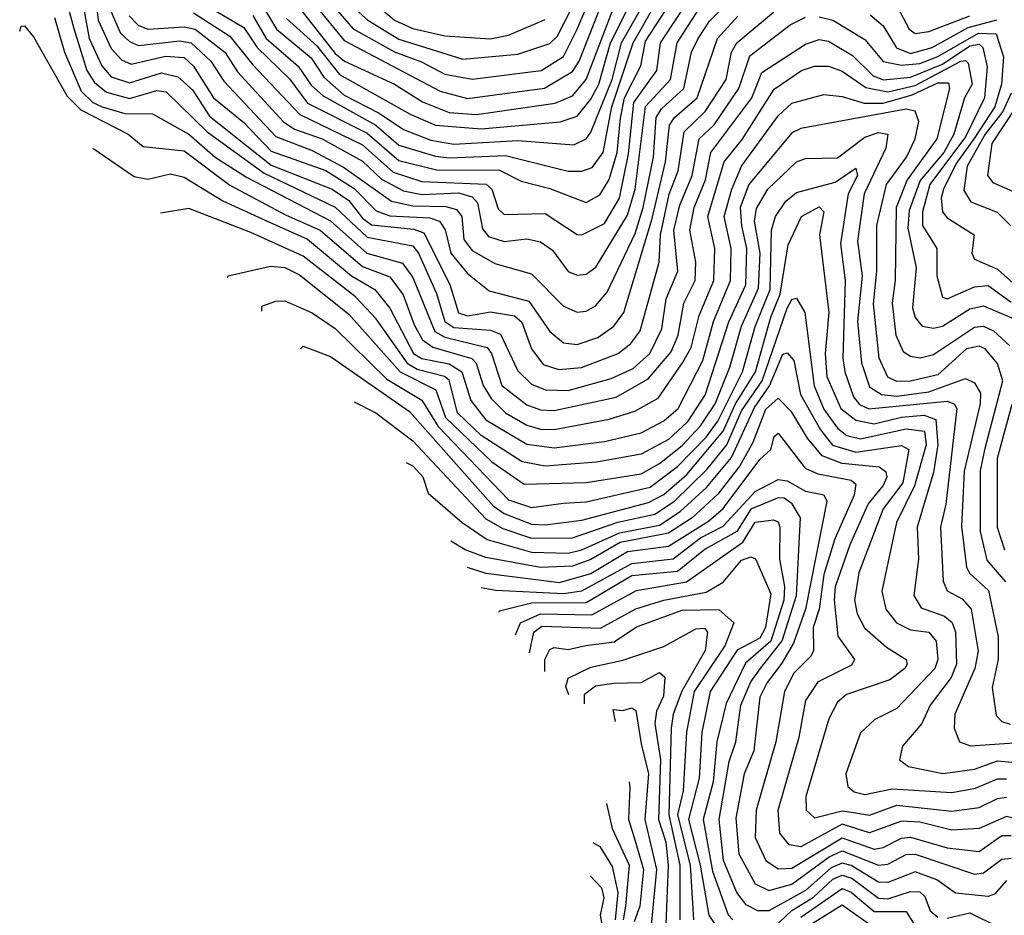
# Model space of a CAD drawing. Extents: x 1308313 to 1441400, y 959662 to 1036319.
# Tile 483 of 656: x 1387025 to 1389180, y 980005 to 981966. Entities that reach past the tile are written whole.
import ezdxf

# ---------------------------------------------------------------- set-up
doc = ezdxf.new("R2010")
doc.units = 0

msp = doc.modelspace()

# ---------------------------------------------------------------- linework, layer by layer
at = {"layer": '0CON10XD'}
for points in [[(1387748.5, 981998.5), (1387787, 981965), (1387855, 981923), (1387995, 981879.9), (1388115, 981890.2), (1388185, 981914.1), (1388201, 981929), (1388335, 982190.3)], [(1387174.4, 982145), (1387196.3, 981965), (1387225, 981903.1), (1387247.8, 981877.8), (1387268.4, 981868.4), (1387344.1, 981885.9), (1387385, 981883.1), (1387405, 981864.2), (1387449.2, 981795), (1387515, 981740.6), (1387575, 981678.2), (1387695, 981635.5), (1387756.7, 981596.7), (1387805, 981547.6), (1387835, 981536.5), (1387922.2, 981532.2), (1387943.8, 981525), (1387956.2, 981506.2), (1387968.2, 981455), (1388005, 981410.4), (1388052.6, 981372.6), (1388139.4, 981349.4), (1388185, 981283), (1388215, 981258.3), (1388245, 981254.6), (1388290.2, 981269.8), (1388325.6, 981295), (1388347.3, 981325), (1388409.2, 981530.8), (1388438.8, 981655), (1388447.3, 981735), (1388458.1, 981751.9), (1388507.7, 981795), (1388552.2, 981925), (1388596.6, 981973.4)], [(1387095, 982126.2), (1387143, 981947), (1387171.5, 981855), (1387188.6, 981828.6), (1387215, 981807.4), (1387265, 981793.8), (1387325, 981810.7), (1387345, 981807.8), (1387435, 981720.3), (1387559.7, 981629.7), (1387715, 981555.4), (1387785, 981489.9), (1387885, 981470.6), (1387897.8, 981455), (1387936.8, 981366.8), (1387955.7, 981305), (1387975, 981291.9), (1388055, 981286.1), (1388077.2, 981277.2), (1388115, 981197), (1388145, 981167.7), (1388175.7, 981155.7), (1388225, 981154), (1388319.8, 981180.2), (1388367.7, 981202.3), (1388404.1, 981235), (1388430.6, 981289.4), (1388439.7, 981355), (1388465.3, 981415), (1388456.6, 981505), (1388470, 981560), (1388497, 981625), (1388512.3, 981705), (1388545, 981735.7), (1388599.2, 981815), (1388623.2, 981886.8), (1388711.2, 981955), (1388745, 981971.3)], [(1387590.9, 982135), (1387755, 981946.3), (1387845, 981895.7), (1387904, 981874), (1387955, 981846.8), (1388015, 981835.5), (1388165.9, 981855), (1388215, 981885.4), (1388244.7, 981945.3), (1388295, 982062.8)], [(1387143.5, 982105), (1387177, 981925), (1387204.1, 981865), (1387225, 981840.7), (1387265, 981827.8), (1387335, 981850), (1387371.1, 981841.1), (1387402.7, 981812.7), (1387440.2, 981755), (1387575, 981647.7), (1387709, 981595), (1387745, 981570.3), (1387775, 981531.6), (1387795, 981516.7), (1387887.2, 981507.2), (1387909.4, 981499.4), (1387966.5, 981386.5), (1387985, 981324.3), (1388005, 981317.2), (1388055, 981326.6), (1388107.7, 981317.7), (1388123.6, 981303.6), (1388145.1, 981245.1), (1388170.9, 981210.9), (1388205, 981199.8), (1388254.2, 981204.2), (1388335, 981235.4), (1388362.9, 981257.1), (1388383.2, 981285), (1388424.9, 981435), (1388427.3, 981495), (1388446.2, 981583.8), (1388466.5, 981635), (1388479.5, 981720.5), (1388525.3, 981764.7), (1388571.2, 981835), (1388583, 981895), (1388594.4, 981915), (1388675, 981982.4)], [(1387693.2, 982095), (1387845, 981965.1), (1387885, 981946.8), (1387955, 981931), (1388054.4, 981924.4), (1388095, 981932.3), (1388175, 981966.3)], [(1387454.8, 981984.8), (1387515, 981948.9), (1387544.8, 981904.8), (1387615, 981836.6), (1387655, 981783.4), (1387785, 981717.3), (1387855, 981657.5), (1387937.4, 981637.4), (1388075, 981636.2), (1388122.4, 981612.4), (1388185, 981596.2), (1388265, 981565.7), (1388295, 981582.8), (1388315, 981616.3), (1388332.6, 981675), (1388339.9, 981750.1), (1388349, 981795), (1388384.3, 981865), (1388395, 981918.7), (1388483.7, 982056.3)], [(1387535.3, 981975.3), (1387564.3, 981925), (1387634.2, 981864.2), (1387663, 981823), (1387689.2, 981799.2), (1387804, 981735), (1387855, 981691.2), (1387935, 981667.5), (1387965, 981663.3), (1388088.4, 981668.4), (1388225, 981634.6), (1388255, 981634.2), (1388277.7, 981642.3), (1388302.3, 981675), (1388321.1, 981775), (1388368, 981915), (1388446.9, 982055)], [(1387615, 982067.5), (1387735, 981920.8), (1387945, 981809.3), (1388005, 981793.6), (1388173.9, 981816.1), (1388235, 981852.6), (1388249.5, 981875), (1388312, 982035)], [(1387405, 981980.8), (1387485, 981929.7), (1387535, 981866.8), (1387638.2, 981758.2), (1387775, 981691.9), (1387842.5, 981632.5), (1387905, 981611.6), (1388045.6, 981605.6), (1388058.5, 981595), (1388072.2, 981552.2), (1388085, 981539.3), (1388175, 981541.3), (1388245, 981496), (1388255, 981494.8), (1388305, 981519.9), (1388337.4, 981575), (1388357.8, 981672.2), (1388368.9, 981785), (1388419.3, 981855), (1388427.6, 981915), (1388505, 982032.9)], [(1387595.9, 982045), (1387715, 981891.9), (1387735.4, 981875.4), (1387845.1, 981825.1), (1387906.5, 981786.5), (1387965, 981763.1), (1388025, 981758.4), (1388197, 981783), (1388235, 981799.6), (1388265, 981834.8), (1388331.2, 982008.8)], [(1387608.9, 981968.9), (1387675, 981908.7), (1387725, 981846.2), (1387879.4, 981759.4), (1387935, 981734.7), (1388035, 981727.1), (1388207.7, 981742.3), (1388245, 981755.1), (1388275, 981791.9), (1388292.6, 981825), (1388317.9, 981915), (1388381.1, 982041.1)], [(1387224.4, 981984.4), (1387245, 981936.8), (1387265, 981917.9), (1387285, 981909.5), (1387375, 981919.6), (1387399.8, 981915), (1387442.9, 981875), (1387471.2, 981831.2), (1387585, 981710), (1387665, 981679.7), (1387733.4, 981643.4), (1387838.6, 981568.6), (1387885, 981558.5), (1387957.2, 981557.2), (1387980.6, 981550.6), (1387992.2, 981535), (1387996.8, 981485), (1388015, 981460.7), (1388065, 981431.9), (1388145, 981409.2), (1388215, 981339), (1388245, 981325.6), (1388265, 981327.6), (1388285, 981339.6), (1388310.6, 981369.4), (1388371.9, 981498.1), (1388389.9, 981555), (1388411.9, 981665), (1388418, 981752), (1388429.4, 981770.6), (1388478.6, 981815), (1388495.3, 981895), (1388510.1, 981925), (1388535, 981962.8), (1388581.2, 982008.8)], [(1387264.4, 981974.4), (1387284, 981954), (1387305, 981945.3), (1387385, 981950.6), (1387408.6, 981945), (1387474.5, 981894.5), (1387501.5, 981851.5), (1387602.3, 981742.3), (1387626.1, 981726.1), (1387686.5, 981705), (1387775, 981656.4), (1387816.9, 981616.9), (1387865, 981591.3), (1387905, 981582.9), (1387985, 981586.6), (1388015, 981578.2), (1388026.7, 981565), (1388037.7, 981507.7), (1388051.2, 981491.2), (1388085, 981480.3), (1388135, 981486), (1388165, 981479.8), (1388191.3, 981461.3), (1388225, 981414.8), (1388245, 981406.8), (1388265, 981408.7), (1388285.6, 981424.4), (1388355, 981538.1), (1388371.9, 981595), (1388394.4, 981775.6), (1388449.7, 981835), (1388464, 981915), (1388511.2, 981988.8)], [(1387556, 981996), (1387587.1, 981945), (1387662.7, 981882.7), (1387690.5, 981840.5), (1387735, 981800.9), (1387811.5, 981761.5), (1387865, 981725.9), (1387925, 981702.1), (1387975, 981693.8), (1388115, 981701.8), (1388238, 981692), (1388265, 981704.8), (1388275, 981719.7), (1388322, 981835), (1388342.2, 981915), (1388393.1, 982005)], [(1388945, 981996), (1388971.9, 981945), (1388985, 981935.7), (1389015, 981939.9), (1389105, 981974.6)], [(1387101, 981971), (1387122.8, 981895), (1387159.3, 981809.3), (1387184.6, 981785), (1387205.3, 981775), (1387255, 981760.8), (1387315, 981760), (1387395, 981715.7), (1387452.6, 981665), (1387521.2, 981621.2), (1387705.3, 981525.3), (1387784.9, 981454.9), (1387863, 981433), (1387885, 981401.3), (1387933.6, 981283.6), (1387955, 981270.8), (1388048.1, 981248.1), (1388057.6, 981235), (1388080.4, 981165), (1388135, 981122.5), (1388165, 981111.8), (1388195, 981110.5), (1388330.3, 981139.7), (1388400.7, 981179.3), (1388451.1, 981238.9), (1388466, 981275), (1388478.8, 981345), (1388503.5, 981395), (1388504.9, 981435), (1388491.5, 981505), (1388501.5, 981555), (1388525.7, 981615), (1388537.4, 981675), (1388627.5, 981795), (1388649.4, 981850.6), (1388745, 981912.4), (1388775, 981922.9), (1388795, 981918.9), (1388847.7, 981887.7), (1388892.9, 981842.9), (1388915.4, 981834.6), (1388975, 981840.5), (1389045, 981868.9), (1389105, 981908.5), (1389125, 981912.2), (1389133, 981905), (1389142.9, 981862.9), (1389136.9, 981795), (1389095, 981709.4), (1389017.4, 981605), (1389001.1, 981545), (1389001.2, 981515), (1389032.3, 981465), (1389032.7, 981405), (1389045, 981358.5), (1389055, 981354.8), (1389115, 981381.4), (1389145, 981383.8), (1389195, 981347.4)], [(1388775, 981972), (1388804.6, 981964.6), (1388875, 981922.3), (1388915, 981874.6), (1388955, 981866.1), (1388995, 981869.8), (1389035, 981885.6), (1389123.8, 981936.2), (1389162.3, 981935), (1389178.4, 981885), (1389173.7, 981825), (1389159.6, 981775), (1389114, 981706), (1389075, 981651.4), (1389047.4, 981595), (1389042.2, 981575), (1389044.9, 981545), (1389055, 981532.4), (1389114.2, 981495), (1389109.1, 981455), (1389115, 981441.4), (1389165, 981419.7), (1389215, 981374.9)], [(1388886.6, 981976.6), (1388915, 981952.7), (1388944.1, 981904.1), (1388975, 981892), (1389022.6, 981905), (1389101.3, 981948.7), (1389164, 981966)], [(1387024.6, 981940.9), (1387028, 981952), (1387035, 981952.9), (1387055, 981928.8), (1387128.3, 981798.3), (1387158.3, 981768.3), (1387261.8, 981715), (1387295, 981688.1), (1387385, 981678.5), (1387485, 981604), (1387607.7, 981537.7), (1387682.2, 981505), (1387775, 981425.3), (1387835, 981402.6), (1387863.8, 981363.8), (1387887.9, 981297.9), (1387906.6, 981265), (1387929.3, 981249.3), (1388014.4, 981224.4), (1388024, 981214), (1388039.3, 981165), (1388056.5, 981136.5), (1388088.5, 981105), (1388135, 981078.4), (1388165, 981069.4), (1388195, 981068.6), (1388315, 981091.6), (1388371.2, 981108.8), (1388422.4, 981137.6), (1388475.9, 981215), (1388495, 981248.3), (1388511.8, 981318.2), (1388544.5, 981395), (1388546.6, 981465), (1388531.3, 981535), (1388567.2, 981655), (1388606, 981704), (1388676.4, 981813.6), (1388735.9, 981855), (1388765, 981864.4), (1388795, 981864), (1388825, 981853.1), (1388877.3, 981817.3), (1388925, 981808), (1388985, 981821.9), (1389085, 981874.9), (1389095, 981876.6), (1389100.8, 981870.8), (1389109.5, 981825), (1389092.9, 981795), (1389070, 981715), (1389047.8, 981675), (1388995.8, 981614.2), (1388971.7, 981548.3), (1388969.3, 981509.3), (1388987.5, 981422.5), (1388979.5, 981335), (1388985, 981314), (1389000.4, 981295), (1389025, 981290.2), (1389045, 981294.6), (1389105, 981332.8), (1389135, 981339.2), (1389222.1, 981302.1)], [(1387184.6, 981684.9), (1387275, 981622.4), (1387305, 981616.6), (1387355, 981628.7), (1387385, 981621), (1387469.6, 981569.6), (1387565, 981525.3), (1387655, 981485.3), (1387750.7, 981405), (1387802, 981375), (1387835, 981334), (1387886.8, 981235), (1387905, 981224.2), (1387965, 981212.4), (1387992.2, 981195), (1388012.5, 981132.5), (1388045, 981089.6), (1388135, 981036.6), (1388195, 981028.8), (1388305, 981042.7), (1388385, 981061.6), (1388435, 981087.5), (1388465.9, 981115), (1388520.5, 981219.5), (1388543.5, 981305), (1388581.1, 981395), (1388581.9, 981465), (1388567.2, 981535), (1388583.8, 981595), (1388605, 981645.2), (1388685, 981755.5), (1388715, 981783), (1388785, 981802.2), (1388825, 981797.7), (1388873.1, 981783.1), (1388915, 981783.2), (1388978.7, 981801.3), (1389035, 981827.4), (1389058.1, 981828.1), (1389059.9, 981815), (1389032.2, 981705), (1388967.7, 981615), (1388943.2, 981555), (1388941.2, 981395), (1388934.9, 981345), (1388942.4, 981275), (1388959.1, 981239.1), (1388975, 981229), (1388995.8, 981225.8), (1389025, 981232.6), (1389115, 981292.6), (1389135, 981294.7), (1389156.5, 981285), (1389192.1, 981252)], [(1389195.1, 981805), (1389177.2, 981765), (1389138.6, 981715), (1389098.6, 981645), (1389091.9, 981591.9), (1389107.2, 981567.2), (1389164.4, 981544.4), (1389193.6, 981515)], [(1389183.2, 980735), (1389142.9, 980782.9), (1389127.8, 980845), (1389127.9, 980977.9), (1389138, 981028), (1389176.9, 981175), (1389165, 981213.2), (1389138.3, 981245), (1389125, 981251.1), (1389097.1, 981245), (1389035, 981188.7), (1388975, 981174.4), (1388945, 981174), (1388925, 981183), (1388906.5, 981225), (1388893.7, 981343.7), (1388901.2, 981415), (1388901, 981515), (1388922.4, 981605), (1388965.8, 981665), (1388985.4, 981705), (1388993.1, 981743.1), (1388985.4, 981765.4), (1388965, 981770.3), (1388735, 981727.4), (1388715, 981718.4), (1388620.8, 981605), (1388602, 981555), (1388604.9, 981514.9), (1388615.6, 981465), (1388613.4, 981385), (1388576.5, 981303.5), (1388525, 981145.2), (1388486, 981085), (1388445, 981046.8), (1388385, 981014.7), (1388287.2, 980997.2), (1388175, 980988.2), (1388125, 980998.1), (1388035, 981055.5), (1387983.1, 981105), (1387965, 981176.6), (1387954.8, 981185), (1387895, 981199.8), (1387875, 981211.9), (1387805, 981310.7), (1387759.5, 981359.5), (1387645, 981448.1), (1387530.3, 981499.7), (1387395, 981552.5), (1387333.1, 981542)], [(1389205.4, 981774.6), (1389152.9, 981695), (1389143.1, 981625), (1389155, 981609.3), (1389205, 981587.7)], [(1387479.7, 981400.5), (1387481.3, 981405), (1387574, 981426), (1387605, 981423.1), (1387637.4, 981407.4), (1387745, 981321.5), (1387857.3, 981195), (1387935.4, 981155.4), (1387956.5, 981095), (1388058.1, 980998.1), (1388129.2, 980949.2), (1388265, 980952.7), (1388385, 980971.6), (1388425, 980994.1), (1388475, 981033.6), (1388515, 981076.4), (1388547.3, 981125), (1388579.4, 981205), (1388604.5, 981295), (1388641.8, 981378.2), (1388645.7, 981455), (1388633.5, 981525), (1388637.7, 981552.3), (1388662.8, 981595), (1388725, 981654.8), (1388745, 981662), (1388815, 981663.4), (1388875, 981708.8), (1388905, 981719), (1388925.5, 981715.5), (1388921.1, 981685), (1388873.4, 981585), (1388859, 981481), (1388869.3, 981405), (1388858.9, 981305), (1388867.6, 981215), (1388885, 981162.3), (1388911.4, 981145), (1388945, 981141.7), (1389015, 981151.5), (1389095, 981180), (1389115, 981171.1), (1389128.2, 981148.2), (1389127.5, 981125), (1389092.4, 980977.6), (1389086.4, 980856.4), (1389097.4, 980767.4), (1389104.2, 980754.2), (1389145.8, 980715.8), (1389166.8, 980615), (1389166.4, 980565), (1389153.6, 980503.6), (1389162.5, 980442.5), (1389175, 980429.6), (1389193.3, 980423.3)], [(1387555, 981327.8), (1387555, 981338.4), (1387585, 981350), (1387605, 981350.3), (1387665, 981324), (1387715, 981289.5), (1387828.7, 981178.7), (1387905, 981133.1), (1387941, 981075), (1388094.5, 980914.5), (1388145, 980897.6), (1388215, 980907.6), (1388265, 980910.4), (1388405, 980942.2), (1388465, 980987.3), (1388527.8, 981052.2), (1388552.8, 981087.2), (1388606.7, 981195), (1388634.4, 981294.4), (1388667.8, 981375), (1388670.5, 981505), (1388679, 981535), (1388701.6, 981568.4), (1388725, 981587.8), (1388809.6, 981610.4), (1388855, 981641), (1388858.9, 981625), (1388838, 981585), (1388821.8, 981475), (1388831.9, 981395), (1388826.7, 981225), (1388830.7, 981195), (1388850.2, 981140.2), (1388863.3, 981123.3), (1388883.6, 981113.6), (1389055, 981130.6), (1389070.7, 981125), (1389076, 981115), (1389051.9, 980905), (1389040.7, 980855), (1389046.5, 980736.5), (1389055.2, 980715.2), (1389087.8, 980697.8), (1389107.8, 980675), (1389123.1, 980583.1), (1389115.4, 980545), (1389071.9, 980445), (1389070.7, 980415), (1389082.3, 980385), (1389106.3, 980376.3), (1389255, 980386.3)], [(1387639.6, 981245.1), (1387645, 981250.8), (1387705, 981228.8), (1387877.8, 981107.8), (1388061.2, 980901.2), (1388085, 980884.6), (1388145, 980861.1), (1388175, 980859.6), (1388255, 980870.3), (1388401.4, 980908.6), (1388435, 980926), (1388485, 980969.8), (1388565, 981064.7), (1388591.8, 981125), (1388635.8, 981195), (1388668.9, 981315), (1388689.2, 981365), (1388707.1, 981472.9), (1388736.3, 981535), (1388775, 981556.5), (1388784.8, 981545), (1388775.4, 981495), (1388796, 981325), (1388787.9, 981235), (1388791.8, 981185), (1388822.4, 981115), (1388855, 981089.2), (1388895, 981081.3), (1388955, 981095.5), (1389005, 981099.7), (1389030.4, 981090.4), (1389034.3, 981035), (1389025.2, 980974.8), (1389009.1, 980920.9), (1388989.7, 980855), (1388992.5, 980785), (1388982.3, 980705), (1388998.1, 980678.1), (1389049.6, 980659.6), (1389065.9, 980645.9), (1389073.2, 980625), (1389075.7, 980555), (1389064.1, 980525.9), (1389017.7, 980465), (1388999.6, 980425), (1388957.5, 980375), (1388950.4, 980345), (1388970.6, 980330.6), (1389045.6, 980315.6), (1389115, 980324.7), (1389165, 980343.4), (1389285, 980332.3)], [(1387757.1, 981129.2), (1387804, 981105), (1387885, 981044.1), (1388045, 980873.1), (1388082.1, 980852.1), (1388145, 980830.4), (1388235, 980831.2), (1388334.4, 980865.6), (1388415, 980883.5), (1388458.3, 980911.7), (1388529.1, 980980.9), (1388572.9, 981035), (1388605, 981109.2), (1388650.3, 981175), (1388705, 981334.3), (1388715, 981353.3), (1388725, 981356.1), (1388743.8, 981325), (1388764.1, 981164.1), (1388785, 981113.3), (1388815, 981071.8), (1388835.7, 981055.7), (1388865, 981048.1), (1388965, 981070.1), (1389005.2, 981065.2), (1389009.1, 981035), (1388983.7, 980945), (1388944.1, 980865), (1388912.2, 980715), (1388920.5, 980675), (1388944.3, 980645), (1388975, 980629.9), (1389015, 980624.8), (1389030.7, 980605), (1389034.4, 980565), (1389028.1, 980545), (1388972.9, 980487.1), (1388945, 980457.4), (1388896.4, 980433.6), (1388865, 980404.6), (1388833.5, 980315), (1388837.3, 980287.3), (1388851.5, 980275), (1388875, 980269.5), (1388935, 980282.1), (1389065, 980274.1), (1389116.9, 980283.1), (1389165, 980303.4), (1389185, 980303.9)], [(1387870.8, 980996.5), (1387885, 980989.4), (1387907.5, 980965), (1387919, 980929), (1387993.2, 980865), (1388048.1, 980828.1), (1388145, 980799.8), (1388225, 980797.7), (1388255.1, 980804.9), (1388337.7, 980842.3), (1388425, 980859.4), (1388470.6, 980889.4), (1388528.2, 980941.8), (1388582.6, 981007.4), (1388633.5, 981116.5), (1388665.8, 981164.2), (1388695, 981233.9), (1388705, 981236.4), (1388719.5, 981219.5), (1388733.8, 981145), (1388777.7, 981067.7), (1388804.4, 981034.4), (1388855, 981019.1), (1388955, 981033.5), (1388971.5, 981025), (1388957.8, 980952.2), (1388915, 980894.8), (1388861.4, 980755), (1388852, 980695), (1388857.9, 980665), (1388874.1, 980634.1), (1388922.1, 980592.1), (1388965.2, 980565.2), (1388967.7, 980555), (1388962.7, 980545), (1388929.4, 980520.6), (1388835, 980488.4), (1388815, 980471.8), (1388796.3, 980435), (1388745.9, 980265), (1388746.2, 980235), (1388765, 980218.5), (1388825, 980233.8), (1388849.7, 980230.3), (1388885, 980224.5), (1388945, 980246), (1389065, 980232.8), (1389125, 980241.2), (1389165, 980261), (1389185, 980263.3)], [(1388955, 980210.7), (1388885, 980185.6), (1388825, 980204.5), (1388735, 980155.1), (1388709.4, 980159.4), (1388688.6, 980185), (1388685.1, 980235), (1388731.2, 980395), (1388746, 980475), (1388773.3, 980516.7), (1388846.4, 980553.6), (1388852.6, 980565), (1388816.4, 980616.4), (1388808.3, 980695), (1388810.8, 980725), (1388843, 980817), (1388882.3, 980905), (1388915.1, 980945), (1388923.8, 980965), (1388921.7, 980975), (1388905.9, 980985.9), (1388825, 980994.3), (1388781.1, 981011.1), (1388749.5, 981049.5), (1388715, 981106.6), (1388685, 981137.6), (1388657.4, 981112.6), (1388629.9, 981040.1), (1388600.9, 980989.1), (1388553, 980927), (1388496.9, 980875), (1388445, 980841.9), (1388339.1, 980820.9), (1388275, 980783.9), (1388235, 980769.3), (1388165, 980766.7), (1388045, 980788.2), (1388000.2, 980805), (1387968.7, 980824.5)], [(1389196.4, 981123.6), (1389164.6, 981005), (1389164.9, 980854.9), (1389180.5, 980805)], [(1388004.6, 980767.3), (1388045, 980753.9), (1388206.3, 980733.7), (1388275, 980753.6), (1388355, 980801.8), (1388445, 980813.3), (1388532.3, 980867.7), (1388564.4, 980895.6), (1388645, 981003), (1388669.4, 981025), (1388676.4, 981053.6), (1388685, 981060.3), (1388744.2, 980984.2), (1388771.6, 980971.6), (1388845, 980957.6), (1388855, 980949.2), (1388851.2, 980925), (1388809.2, 980829.2), (1388785, 980751.2), (1388774.6, 980675), (1388761.7, 980635), (1388762.2, 980585), (1388757.1, 980572.9), (1388719.2, 980535), (1388699.2, 980495), (1388680, 980385), (1388636.9, 980235), (1388634.4, 980175), (1388658.4, 980125), (1388685, 980106.5), (1388715, 980107.8), (1388825, 980174.8), (1388895, 980150), (1388915, 980153.3), (1388955, 980174), (1388975, 980175.9), (1389055, 980152.5), (1389125, 980144.6), (1389175, 980179.6), (1389195, 980179.5)], [(1388035.2, 980722.7), (1388067, 980717), (1388215, 980709.7), (1388255, 980715.2), (1388365, 980775.6), (1388455, 980785.7), (1388515, 980831.6), (1388565, 980856.7), (1388635, 980933.1), (1388685, 980959.2), (1388705, 980956), (1388745, 980933.3), (1388785, 980925.5), (1388791.9, 980911.9), (1388745.1, 980674.9), (1388718.9, 980601.1), (1388693.2, 980556.8), (1388661.3, 980515), (1388645, 980482.5), (1388631.7, 980365), (1388610.6, 980315), (1388592.6, 980217.4), (1388599.2, 980139.2), (1388635, 980074.1), (1388665, 980059.3), (1388715, 980073.4), (1388797.1, 980132.9), (1388825, 980146.2), (1388905, 980114.4), (1388925, 980116.7), (1388965, 980138.3), (1388985, 980139.1), (1389115, 980094.9), (1389135, 980098), (1389175, 980128.1), (1389195, 980130.1)], [(1389185, 980081.5), (1389158.9, 980051.1), (1389145, 980046.4), (1389073.3, 980053.3), (1389032.7, 980082.7), (1388985, 980100), (1388925, 980076.9), (1388905, 980077.6), (1388845, 980113.8), (1388825, 980119.4), (1388801.1, 980108.9), (1388745, 980059.6), (1388665, 980014.4), (1388640.4, 980015), (1388615, 980028.1), (1388594.9, 980054.9), (1388565.6, 980125), (1388556, 980215), (1388578.1, 980341.9), (1388592.6, 980385), (1388603.6, 980465), (1388625, 980516.4), (1388645.7, 980544.3), (1388694, 980606), (1388725.4, 980705.4), (1388733.9, 980875), (1388715.8, 980905.8), (1388698, 980918), (1388685, 980919.1), (1388625, 980893.9), (1388594.8, 980845.2), (1388525, 980806.4), (1388465, 980757.9), (1388365, 980747.9), (1388265, 980689.4), (1388145, 980688.2), (1388075, 980671.2), (1388072.9, 980669)], [(1388110, 980619), (1388121, 980645), (1388165, 980665.3), (1388277.4, 980662.6), (1388375, 980716.5), (1388484.7, 980735.3), (1388608, 980822), (1388635, 980866), (1388675, 980870.7), (1388685, 980866.8), (1388688.9, 980855), (1388688.2, 980785), (1388699.2, 980725), (1388697.2, 980695), (1388669.3, 980605), (1388613.3, 980556.7), (1388571.5, 980468.5), (1388550.8, 980385), (1388542.5, 980297.5), (1388521.1, 980215), (1388541.3, 980101.3), (1388575.8, 980005.8), (1388585.7, 979995)], [(1388140.5, 980579.7), (1388150.5, 980625), (1388167.7, 980637.7), (1388296, 980634), (1388373.7, 980676.3), (1388434.8, 980695.2), (1388527.2, 980712.8), (1388565, 980734.5), (1388605, 980782.6), (1388625, 980789.6), (1388635.2, 980785.2), (1388668.8, 980708.8), (1388657.2, 980635), (1388645, 980611.7), (1388595, 980585.5), (1388536.2, 980495), (1388518.2, 980405), (1388512.4, 980305), (1388489, 980215), (1388514.5, 980115), (1388533.1, 980005), (1388557.9, 979967.9)], [(1388174.2, 980538.8), (1388174.2, 980565), (1388185, 980586.7), (1388195, 980591), (1388225, 980587.1), (1388264.2, 980595.8), (1388326.2, 980603.8), (1388375, 980636.5), (1388475, 980672.8), (1388555, 980674.2), (1388588.2, 980645), (1388568.4, 980595), (1388501.2, 980495), (1388484.3, 980405.7), (1388477.4, 980277.4), (1388464.8, 980225), (1388492.3, 980115), (1388500.1, 979995)], [(1388226.7, 980488), (1388220.5, 980505), (1388225, 980524.1), (1388275, 980548.2), (1388345, 980563.4), (1388435, 980593.3), (1388505, 980632.5), (1388523.5, 980633.5), (1388530.3, 980625), (1388525.6, 980585), (1388474, 980496), (1388454.9, 980445), (1388450.9, 980415), (1388445.7, 980225), (1388469.5, 980115), (1388469.5, 979995)], [(1388261.4, 980468.2), (1388260.8, 980489.2), (1388285, 980507.6), (1388325, 980513), (1388385, 980514.6), (1388425, 980536.7), (1388436.7, 980526.7), (1388434.3, 980485), (1388418.4, 980451.6), (1388414.9, 980425.1), (1388427.7, 980345), (1388423.1, 980215), (1388439, 980165), (1388444.6, 980114.6), (1388439.1, 979985)], [(1388329.1, 980429.5), (1388324.1, 980455.9), (1388345, 980453.2), (1388365, 980459.3), (1388373.6, 980453.6), (1388385, 980380.3), (1388401, 980315), (1388393.2, 980215), (1388419, 980105), (1388406.2, 979975)], [(1388358.7, 980297.1), (1388360.4, 980285), (1388357.7, 980215), (1388369.6, 980175), (1388390.2, 980105), (1388382.3, 980025), (1388369.5, 979990.5)], [(1388309, 980249.4), (1388321.4, 980195), (1388358.6, 980115), (1388350.7, 980025), (1388346, 979995)], [(1389460.6, 979995), (1389487.6, 980075), (1389484.9, 980095), (1389448.7, 980138.7), (1389385, 980156.2), (1389320, 980200), (1389295, 980209.8), (1389235, 980208.9), (1389185, 980221.6), (1389125, 980194.7), (1389065, 980191.5), (1388995, 980208.6), (1388955, 980210.7)], [(1388279.2, 980164), (1388295, 980155.9), (1388321.9, 980111.9), (1388334, 980055), (1388328.6, 979995)], [(1388274.3, 980090.3), (1388298.3, 980065), (1388303.3, 980043.3), (1388295.5, 980005), (1388298.8, 979985)], [(1388675, 979977.8), (1388714.8, 980015.2), (1388762.6, 980045), (1388805, 980084), (1388825, 980093.1), (1388846.3, 980086.3), (1388905, 980042.5), (1388925, 980041.3), (1388975, 980057.3), (1388995, 980056.5), (1389005.9, 980045.9), (1389018, 980015), (1389035, 980000.6)], [(1388735, 980000.6), (1388825, 980063.4), (1388845, 980055.4), (1388895, 980013.2), (1388965, 980012.9), (1388995.4, 979965.4)], [(1388740.4, 979975), (1388825, 980028.2), (1388885, 979985.2)], [(1389055, 979998.7), (1389105, 980010.3), (1389165, 979980.1)]]:
    msp.add_lwpolyline(points, dxfattribs=at)

doc.saveas('drawing.dxf')
